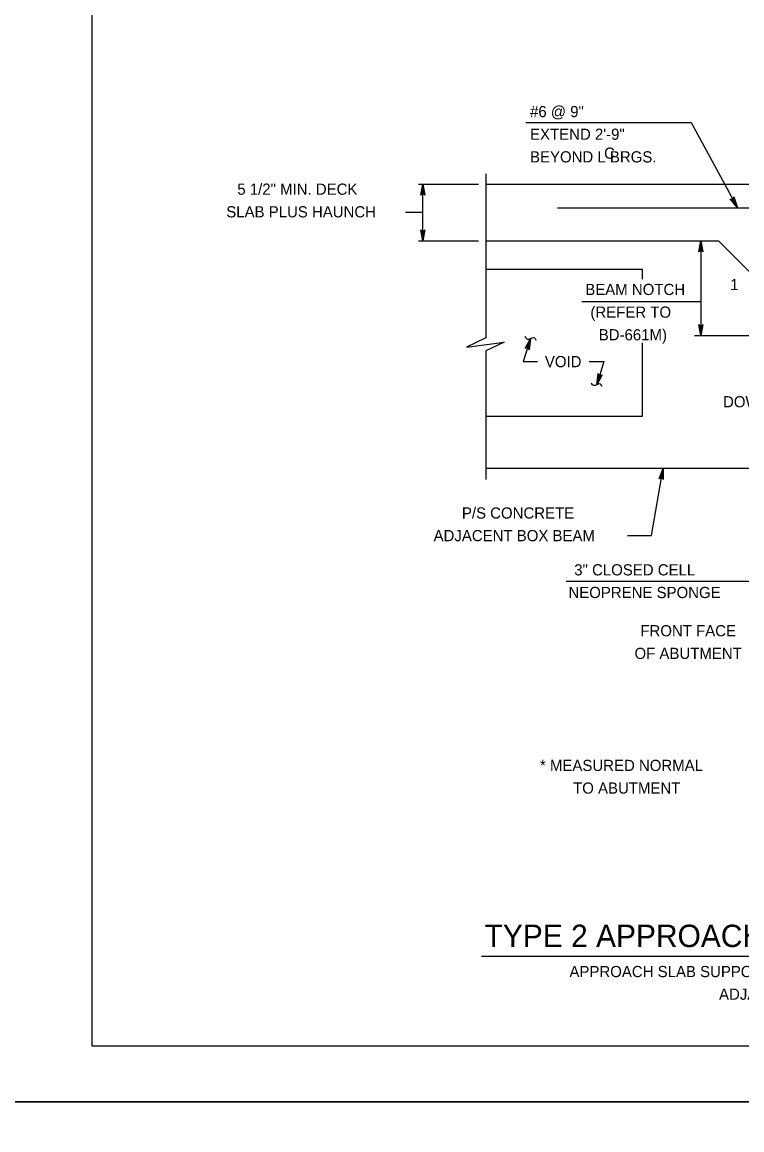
# Model space of a CAD drawing. Extents: x 636530 to 644067, y 294168 to 299122.
# Drawn here: x 639869.1 to 640062, y 296537 to 296834 of the extents above; entities that cross this region are included whole.
import ezdxf

# ---------------------------------------------------------------- set-up
doc = ezdxf.new("R2010")
doc.units = 0
doc.layers.add('1', color=7, linetype='Continuous')
doc.layers.add('PLT-BNDY', color=7, linetype='Continuous')

msp = doc.modelspace()

# ---------------------------------------------------------------- linework, layer by layer
at = {"layer": '1'}
for p, q in [((639887.78, 297123.48), (639887.78, 296559.48)), ((640004.13, 296807.11), (640048.4, 296807.11)), ((640048.4, 296807.11), (640060.79, 296784.22)), ((639993.35, 296793.29), (639993.35, 296749.33)), ((639975.37, 296790.57), (639991.4, 296790.57)), ((639976.49, 296775.33), (639976.49, 296790.57)), ((639993.35, 296790.57), (640134.09, 296790.57)), ((640012.55, 296784.22), (640126.85, 296784.22)), ((639971.81, 296783.05), (639976.49, 296783.05)), ((639975.37, 296775.33), (639991.4, 296775.33)), ((639993.35, 296775.33), (640055.74, 296775.33)), ((640051.02, 296775.33), (640051.02, 296749.93)), ((640081.13, 296749.93), (640055.74, 296775.33)), ((639993.35, 296767.71), (640035.41, 296767.71)), ((640035.41, 296765.1), (640035.41, 296767.71)), ((640019.08, 296759.09), (640051.02, 296759.09)), ((640005.33, 296749.18), (640003.41, 296742.96)), ((640035.41, 296728.34), (640035.41, 296748)), ((640049.28, 296749.93), (640077.85, 296749.93)), ((639993.35, 296745.81), (639993.35, 296711.34)), ((640003.41, 296742.96), (640007.21, 296742.96)), ((640021.04, 296742.96), (640025.03, 296742.96)), ((640025.03, 296742.96), (640023.11, 296736.75)), ((639993.35, 296728.34), (640035.41, 296728.34)), ((639993.35, 296714.37), (640119.23, 296714.37)), ((640037.78, 296696.37), (640040.91, 296714.37)), ((640031.39, 296696.37), (640037.78, 296696.37)), ((640014.88, 296684.05), (640076.84, 296684.05)), ((639992.19, 296583.57), (640267.72, 296583.57)), ((639887.78, 296559.48), (640673.78, 296559.48))]:
    msp.add_line(p, q, dxfattribs=at)
for points in [[(639976.49, 296790.57), (639977.05, 296787.59), (639976.97, 296787.7), (639976.89, 296787.82), (639976.79, 296787.88), (639976.69, 296787.94), (639976.59, 296787.95), (639976.49, 296787.97), (639976.39, 296787.95), (639976.29, 296787.94), (639976.19, 296787.88), (639976.09, 296787.82), (639976.01, 296787.7), (639975.93, 296787.59), (639976.49, 296790.57), (639976.01, 296787.7), (639976.09, 296787.82), (639976.49, 296790.57), (639976.19, 296787.88), (639976.29, 296787.94), (639976.49, 296790.57), (639976.39, 296787.95), (639976.49, 296787.97), (639976.49, 296790.57), (639976.59, 296787.95), (639976.69, 296787.94), (639976.49, 296790.57), (639976.79, 296787.88), (639976.89, 296787.82), (639976.49, 296790.57), (639976.97, 296787.7)], [(640060.79, 296784.22), (640058.88, 296786.58), (640059.01, 296786.51), (640059.13, 296786.45), (640059.25, 296786.45), (640059.36, 296786.44), (640059.46, 296786.47), (640059.56, 296786.51), (640059.64, 296786.57), (640059.71, 296786.63), (640059.77, 296786.73), (640059.83, 296786.83), (640059.85, 296786.97), (640059.86, 296787.11), (640060.79, 296784.22), (640059.85, 296786.97), (640059.83, 296786.83), (640060.79, 296784.22), (640059.77, 296786.73), (640059.71, 296786.63), (640060.79, 296784.22), (640059.64, 296786.57), (640059.56, 296786.51), (640060.79, 296784.22), (640059.46, 296786.47), (640059.36, 296786.44), (640060.79, 296784.22), (640059.25, 296786.45), (640059.13, 296786.45), (640060.79, 296784.22), (640059.01, 296786.51)], [(639976.49, 296775.33), (639975.93, 296778.31), (639976.01, 296778.2), (639976.09, 296778.08), (639976.19, 296778.02), (639976.29, 296777.96), (639976.39, 296777.95), (639976.49, 296777.93), (639976.59, 296777.95), (639976.69, 296777.96), (639976.79, 296778.02), (639976.89, 296778.08), (639976.97, 296778.2), (639977.05, 296778.31), (639976.49, 296775.33), (639976.97, 296778.2), (639976.89, 296778.08), (639976.49, 296775.33), (639976.79, 296778.02), (639976.69, 296777.96), (639976.49, 296775.33), (639976.59, 296777.95), (639976.49, 296777.93), (639976.49, 296775.33), (639976.39, 296777.95), (639976.29, 296777.96), (639976.49, 296775.33), (639976.19, 296778.02), (639976.09, 296778.08), (639976.49, 296775.33), (639976.01, 296778.2)], [(640051.02, 296775.33), (640051.58, 296772.35), (640051.5, 296772.46), (640051.42, 296772.58), (640051.32, 296772.64), (640051.22, 296772.7), (640051.12, 296772.71), (640051.02, 296772.73), (640050.92, 296772.71), (640050.82, 296772.7), (640050.72, 296772.64), (640050.62, 296772.58), (640050.54, 296772.46), (640050.46, 296772.35), (640051.02, 296775.33), (640050.54, 296772.46), (640050.62, 296772.58), (640051.02, 296775.33), (640050.72, 296772.64), (640050.82, 296772.7), (640051.02, 296775.33), (640050.92, 296772.71), (640051.02, 296772.73), (640051.02, 296775.33), (640051.12, 296772.71), (640051.22, 296772.7), (640051.02, 296775.33), (640051.32, 296772.64), (640051.42, 296772.58), (640051.02, 296775.33), (640051.5, 296772.46)], [(640051.02, 296749.93), (640050.46, 296752.91), (640050.54, 296752.8), (640050.62, 296752.68), (640050.72, 296752.62), (640050.82, 296752.56), (640050.92, 296752.55), (640051.02, 296752.53), (640051.12, 296752.55), (640051.22, 296752.56), (640051.32, 296752.62), (640051.42, 296752.68), (640051.5, 296752.8), (640051.58, 296752.91), (640051.02, 296749.93), (640051.5, 296752.8), (640051.42, 296752.68), (640051.02, 296749.93), (640051.32, 296752.62), (640051.22, 296752.56), (640051.02, 296749.93), (640051.12, 296752.55), (640051.02, 296752.53), (640051.02, 296749.93), (640050.92, 296752.55), (640050.82, 296752.56), (640051.02, 296749.93), (640050.72, 296752.62), (640050.62, 296752.68), (640051.02, 296749.93), (640050.54, 296752.8)], [(639993.35, 296749.33), (639988.16, 296746.79), (639998.31, 296748.17), (639993.35, 296745.81)], [(640005.33, 296749.18), (640004.99, 296746.16), (640004.9, 296746.43), (640004.75, 296746.6), (640004.57, 296746.69), (640004.36, 296746.72), (640004.14, 296746.66), (640003.92, 296746.49), (640005.33, 296749.18), (640004.14, 296746.66), (640004.36, 296746.72), (640005.33, 296749.18), (640004.57, 296746.69), (640004.75, 296746.6), (640005.33, 296749.18), (640004.9, 296746.43)], [(640023.11, 296736.75), (640023.46, 296739.77), (640023.54, 296739.5), (640023.7, 296739.33), (640023.88, 296739.24), (640024.08, 296739.21), (640024.3, 296739.26), (640024.52, 296739.44), (640023.11, 296736.75), (640024.3, 296739.26), (640024.08, 296739.21), (640023.11, 296736.75), (640023.88, 296739.24), (640023.7, 296739.33), (640023.11, 296736.75), (640023.54, 296739.5)], [(640040.91, 296714.37), (640040.95, 296711.34), (640040.89, 296711.46), (640040.83, 296711.59), (640040.75, 296711.66), (640040.66, 296711.74), (640040.56, 296711.77), (640040.47, 296711.81), (640040.37, 296711.81), (640040.26, 296711.81), (640040.16, 296711.77), (640040.05, 296711.73), (640039.95, 296711.63), (640039.85, 296711.53), (640040.91, 296714.37), (640039.95, 296711.63), (640040.05, 296711.73), (640040.91, 296714.37), (640040.16, 296711.77), (640040.26, 296711.81), (640040.91, 296714.37), (640040.37, 296711.81), (640040.47, 296711.81), (640040.91, 296714.37), (640040.56, 296711.77), (640040.66, 296711.74), (640040.91, 296714.37), (640040.75, 296711.66), (640040.83, 296711.59), (640040.91, 296714.37), (640040.89, 296711.46)]]:
    msp.add_lwpolyline(points, dxfattribs=at)
for points in [[(640003.85, 296749.67), (640004.54, 296748.97), (640006.13, 296749.38), (640006.82, 296748.74)], [(640024.59, 296736.26), (640023.9, 296736.96), (640022.31, 296736.54), (640021.62, 296737.19)]]:
    msp.add_spline(points, degree=3, dxfattribs=at)
at = {"layer": 'PLT-BNDY'}
for points in [[(639847.78, 297138.48), (640688.78, 297138.48), (640688.78, 296544.48), (639847.78, 296544.48)], [(639847.78, 296544.48), (640688.78, 296544.48), (640688.78, 295950.48), (639847.78, 295950.48)]]:
    msp.add_lwpolyline(points, close=True, dxfattribs=at)

# ---------------------------------------------------------------- texts
at = {"layer": '1'}
for s, p in [('#6 @ 9"', (640005.23, 296808.5)), ('EXTEND 2\'-9"', (640005.23, 296802.43)), ('BEYOND L BRGS.', (640005.23, 296796.36)), ('3" CLOSED CELL', (640017.08, 296685.63)), ('NEOPRENE SPONGE', (640015.52, 296679.56))]:
    msp.add_text(s, height=3, rotation=360, dxfattribs=at).set_placement(p)
for s, height, p in [('C', 3, (640025.08, 296797.35)), ('5 1/2" MIN. DECK', 3, (639926.78, 296787.7)), ('SLAB PLUS HAUNCH', 3, (639923.82, 296781.63)), ('BEAM NOTCH', 3, (640020.04, 296760.81)), ('1', 3, (640058.88, 296762.12)), ('(REFER TO', 3, (640021.41, 296754.73)), ('BD-661M)', 3, (640023.65, 296748.66)), ('VOID', 3, (640009.21, 296741.46)), ('DOWEL HOLE', 3, (640056.95, 296730.7)), ('P/S CONCRETE', 3, (639986.97, 296700.87)), ('ADJACENT BOX BEAM', 3, (639979.38, 296694.8)), ('FRONT FACE', 3, (640034.8, 296669.3)), ('OF ABUTMENT', 3, (640033.23, 296663.23)), ('* MEASURED NORMAL', 3, (640007.89, 296633.19)), ('TO ABUTMENT', 3, (640016.77, 296627.12)), ('TYPE 2 APPROACH SLAB (WITH OVERLAY)- DETAIL 10', 6, (639993.04, 296585.99)), ('APPROACH SLAB SUPPORTED ON ABUTMENT CORBEL ADJACENT TO PRESTRESSED CONCRETE', 3, (640015.8, 296577.92)), ('ADJACENT BOX BEAMS FOR BEAM DEPTHS LESS THAN 30"', 3, (640055.88, 296571.85))]:
    msp.add_text(s, height=height, dxfattribs=at).set_placement(p)

doc.saveas('drawing.dxf')
